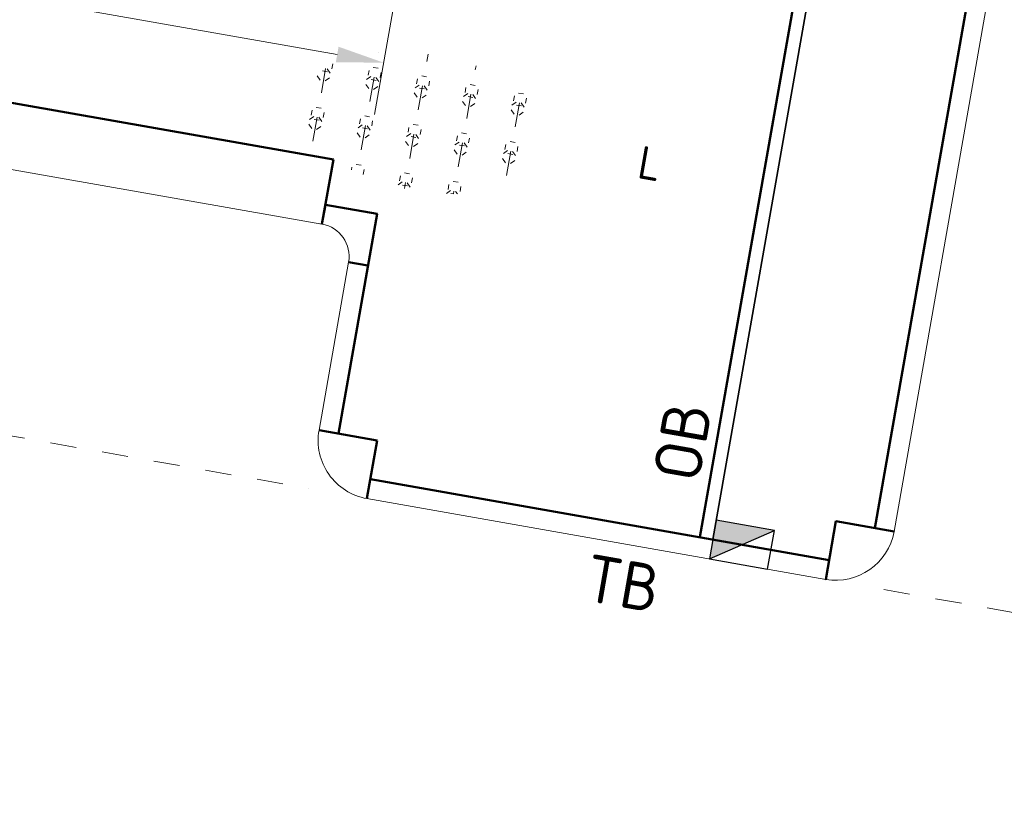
# Model space of a CAD drawing. Header units: metres. Extents: x 2514 to 227642, y 1683 to 852646.
# Tile 265 of 462: x 113903.79 to 113911.29, y 426285.4 to 426291.47. Entities that reach past the tile are written whole.
import ezdxf
from ezdxf.enums import TextEntityAlignment as Align

# ---------------------------------------------------------------- set-up
doc = ezdxf.new("R2010")
doc.units = ezdxf.units.M
doc.linetypes.add('VW-1-1_STREEP', pattern=[2, 1, -1])
doc.layers.get('Defpoints').update_dxf_attribs({"color": 244, "lineweight": 35})
for name, color, linetype, lineweight in [('N-WE-GR-HEESTER-S', 94, 'Continuous', 13), ('N-WE-RI-HWA_KOLK-S', 150, 'Continuous', 25), ('N-WE-VH-KANTOPSLUITING-T18', 1, 'Continuous', 18), ('N-WE-VH-KANTOPSLUITING_ACHTERKANTBAND-G', 1, 'Continuous', 50), ('N-WE-VH-KANTOPSLUITING_OPSLUITBAND_150X250-G', 1, 'Continuous', 35), ('N-WE-VH-KANTOPSLUITING_TROTTOIRBAND_130 150-G', 2, 'Continuous', 13), ('N-WE-VH-M-200', 7, 'Continuous', 18), ('N-WE-VW-MARKERING_LANGS_STREEP_11_010-G', 7, 'VW-1-1_STREEP', 13)]:
    doc.layers.add(name, color=color, linetype=linetype, lineweight=lineweight)
doc.styles.add('NLCS-ISO', font='NLCS-ISO.ttf', dxfattribs={"height": 1.8})
doc.styles.add('NLCS-ISO-M200-T18', font='NLCS-ISO.ttf', dxfattribs={"height": 0.36})
doc.dimstyles.new('NLCS-M200-T18-PIJL_L2_H1', dxfattribs={"dimscale": 0.2, "dimtxt": 2.5, "dimasz": 1.8, "dimexe": 2, "dimexo": 2, "dimgap": 0.7, "dimtad": 1, "dimzin": 0, "dimdsep": 46, "dimtxsty": 'NLCS-ISO-M200-T18', "dimcen": 0, "dimdle": 2, "dimclrd": 256, "dimclre": 256, "dimclrt": 1, "dimadec": 1, "dimazin": 0, "dimtfac": 1, "dimtdec": 3, "dimtofl": 0, "dimtmove": 0, "dimatfit": 3, "dimfxl": 2, "dimfxlon": 1, "dimtfillclr": 256, "dimtolj": 1, "dimtzin": 0, "dimlwd": -1, "dimlwe": -1, "dimarcsym": 0})

# ---------------------------------------------------------------- blocks, each defined once
blk = doc.blocks.new('SGR-HEESTERS-SO')
at = {"ltscale": 0.1}
h = blk.add_hatch(dxfattribs=at)
h.set_pattern_fill('GR-HEESTERS', color=256, scale=0.1, style=0, pattern_type=2)
h.set_pattern_definition([(0, (-2.018678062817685, -1.134114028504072), (0, 0.75), [0.07663900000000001, -0.6733610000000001]), (45, (-1.942038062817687, -1.134114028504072), (4.440892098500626e-17, 0.7499998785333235), [0.078192, -0.9824680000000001]), (90, (-1.886748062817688, -1.078824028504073), (-0.75, 4.592425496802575e-17), [0.07663900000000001, -0.6733610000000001]), (135, (-1.886748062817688, -1.002184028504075), (-0.7499998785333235, 4.440892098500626e-17), [0.078192, -0.9824680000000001]), (180, (-1.942038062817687, -0.9468940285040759), (-9.184850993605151e-17, -0.75), [0.07663900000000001, -0.6733610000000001]), (225, (-2.018678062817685, -0.9468940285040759), (-1.332267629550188e-16, -0.7499998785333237), [0.078192, -0.9824680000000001]), (270, (-2.073968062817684, -1.002184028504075), (0.75, -1.377727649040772e-16), [0.07663900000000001, -0.6733610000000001]), (315, (-2.073968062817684, -1.078824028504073), (0.7499998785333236, -1.776356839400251e-16), [0.078192, -0.9824680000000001]), (90, (-1.980358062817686, -1.227004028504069), (-0.75, 4.592425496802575e-17), [0.3744400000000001, -0.37546])])
edge = h.paths.add_edge_path()
edge.add_ellipse((0, 0), major_axis=(1.980358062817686, 0), ratio=0.5254120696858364, start_angle=0, end_angle=360, ccw=False)
at = {"ltscale": 0.1, "style": 'NLCS-ISO'}
blk.add_attdef('TYPE', text='', height=0.5, dxfattribs=at).set_placement((3.470943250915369, -0.01606055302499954), align=Align.MIDDLE_CENTER)
blk = doc.blocks.new('N-SRI-KOLK_TROTTOIR-SO')
blk.add_hatch(color=256).paths.add_polyline_path([(1.125000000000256, 1.499999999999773), (-1.124999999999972, 1.499999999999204), (-1.124999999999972, 5.684341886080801e-13)])
blk.add_line((-1.124999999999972, 0), (1.124999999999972, 1.499999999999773))
at = {"flags": 128}
blk.add_lwpolyline([(-1.124999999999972, 0), (1.124999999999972, 0), (1.124999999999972, 1.499999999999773), (-1.124999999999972, 1.499999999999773)], close=True, dxfattribs=at)
blk = doc.blocks.new('*D837')
at = {"layer": 'Defpoints', "color": 0, "ltscale": 0.2, "transparency": 16777216}
for p in [(113888.5681308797, 426292.7494738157), (113906.5629956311, 426291.1474271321), (113906.2954496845, 426289.6279956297)]:
    blk.add_point(p, dxfattribs=at)
at = {"layer": 'N-WE-VH-M-200', "ltscale": 0.2, "transparency": 16777216}
for p, q in [((113888.7663108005, 426293.8749657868), (113888.9050428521, 426294.6628448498)), ((113889.1902224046, 426294.206475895), (113906.2084500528, 426291.2098565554)), ((113906.4936296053, 426290.7534876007), (113906.632361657, 426291.5413666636))]:
    blk.add_line(p, q, dxfattribs=at)
for points in [[(113889.2006273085, 426294.2655668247), (113889.1798175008, 426294.1473849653), (113888.8356768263, 426294.2689053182)], [(113906.2188549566, 426291.2689474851), (113906.1980451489, 426291.1507656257), (113906.5629956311, 426291.1474271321)]]:
    blk.add_solid(points, dxfattribs=at)
at = {"layer": 'N-WE-VH-M-200', "color": 1, "ltscale": 0.2, "transparency": 16777216, "insert": (113899.1082526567, 426292.8130499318), "char_height": 0.36, "attachment_point": 5, "rotation": 350.0135621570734, "style": 'NLCS-ISO-M200-T18'}
blk.add_mtext('\\A1;18.00', dxfattribs=at)

msp = doc.modelspace()

# ---------------------------------------------------------------- linework, layer by layer
at = {"layer": 'N-WE-VH-KANTOPSLUITING_ACHTERKANTBAND-G', "ltscale": 0.2}
for p, q in [((113908.9725141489, 426287.5319954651), (113910.5294162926, 426296.3731397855)), ((113910.3048434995, 426287.6019133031), (113911.1199108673, 426292.2307968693)), ((113906.0925912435, 426289.917561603), (113906.1186035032, 426290.0652889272)), ((113906.2954496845, 426289.6279956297), (113906.4431770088, 426289.60198337)), ((113906.5131920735, 426288.2696553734), (113906.0700101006, 426288.3476921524)), ((113906.4351552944, 426287.8264734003), (113906.5131920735, 426288.2696553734))]:
    msp.add_line(p, q, dxfattribs=at)
for points in [[(113888.9444043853, 426293.4447566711), (113906.1792987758, 426290.4099860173)], [(113906.0925912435, 426289.917561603), (113906.1792987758, 426290.4099860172)], [(113906.1186035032, 426290.0652889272), (113906.5125430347, 426289.9959229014), (113906.2177374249, 426288.3216798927)], [(113906.4611675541, 426287.9742007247), (113909.9572868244, 426287.3585938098)], [(113910.45258738, 426287.5759950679), (113910.4525873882, 426287.5759951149), (113910.0090736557, 426287.6537991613), (113909.9313686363, 426287.2108499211), (113909.9319331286, 426287.2107508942)]]:
    msp.add_lwpolyline(points, dxfattribs=at)
at = {"layer": 'N-WE-VH-KANTOPSLUITING_OPSLUITBAND_150X250-G', "ltscale": 0.2}
msp.add_line((113910.6452454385, 426296.4542826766), (113909.0710004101, 426287.5146537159), dxfattribs=at)
at = {"layer": 'N-WE-VH-KANTOPSLUITING_TROTTOIRBAND_130 150-G', "ltscale": 0.2}
msp.add_line((113910.4525873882, 426287.5759951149), (113911.1896562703, 426291.7619141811), dxfattribs=at)
at = {"layer": 'N-WE-VH-KANTOPSLUITING_TROTTOIRBAND_130 150-G', "ltscale": 0.2, "flags": 128}
msp.add_lwpolyline([(113909.9313686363, 426287.2108499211), (113906.4351552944, 426287.8264734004, -0.4142135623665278), (113906.0700101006, 426288.3476921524), (113906.2954496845, 426289.6279956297, 0.4142135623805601), (113906.0925912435, 426289.917561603), (113888.857696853, 426292.9523322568, 0.4142135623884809), (113888.5681308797, 426292.7494738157), (113888.3426912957, 426291.4691703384, -0.414213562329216), (113887.8214725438, 426291.1040251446), (113887.136017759, 426291.2247220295)], format="xyb", dxfattribs=at)
at = {"layer": 'N-WE-VH-KANTOPSLUITING_TROTTOIRBAND_130 150-G', "ltscale": 0.2}
msp.add_arc((113910.0094054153, 426287.6540318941), 0.4500000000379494, 260.013562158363, 350.0135621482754, dxfattribs=at)
at = {"layer": 'N-WE-VW-MARKERING_LANGS_STREEP_11_010-G', "ltscale": 0.2}
msp.add_line((113888.2646545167, 426291.0259883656), (113905.9919733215, 426287.9045101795), dxfattribs=at)
at = {"layer": 'N-WE-VW-MARKERING_LANGS_STREEP_11_010-G', "ltscale": 0.2, "flags": 128}
msp.add_lwpolyline([(113910.3745506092, 426287.1328131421), (113920.2232728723, 426285.3986212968)], dxfattribs=at)

# ---------------------------------------------------------------- block references
at = {"layer": 'N-WE-GR-HEESTER-S', "xscale": 0.5, "yscale": 0.5, "zscale": 0.5, "rotation": 350.0135621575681}
msp.add_blockref('SGR-HEESTERS-SO', (113906.8846747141, 426290.6881809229), dxfattribs=at).add_auto_attribs({'TYPE': 'L'})
at = {"layer": 'N-WE-RI-HWA_KOLK-S', "ltscale": 0.2, "xscale": 0.2, "yscale": 0.2, "zscale": 0.2, "rotation": 350.0135621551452}
msp.add_blockref('N-SRI-KOLK_TROTTOIR-SO', (113909.2665970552, 426287.327904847), dxfattribs=at)

# ---------------------------------------------------------------- texts
at = {"layer": 'N-WE-VH-KANTOPSLUITING-T18', "style": 'NLCS-ISO-M200-T18'}
for s, rotation, p in [('OB', 80.050047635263, (113908.9656706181, 426287.9391524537)), ('TB', 350.0500476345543, (113908.0762394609, 426287.0520758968))]:
    msp.add_text(s, height=0.36, rotation=rotation, dxfattribs=at).set_placement(p)

# ---------------------------------------------------------------- dimensions: what is measured, and where the dimension line sits
at = {"layer": 'N-WE-VH-M-200', "ltscale": 0.2}
dim = msp.add_linear_dim(base=(113906.5629956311, 426291.1474271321), p1=(113888.5681308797, 426292.7494738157), p2=(113906.2954496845, 426289.6279956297), angle=350.0135621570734, dimstyle='NLCS-M200-T18-PIJL_L2_H1', override={"dimtmove": 2}, dxfattribs=at)
dim.commit()
dim.dimension.update_dxf_attribs({"geometry": '*D837', "text_midpoint": (113899.1082526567, 426292.8130499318), "dimtype": 160})

doc.saveas('drawing.dxf')
